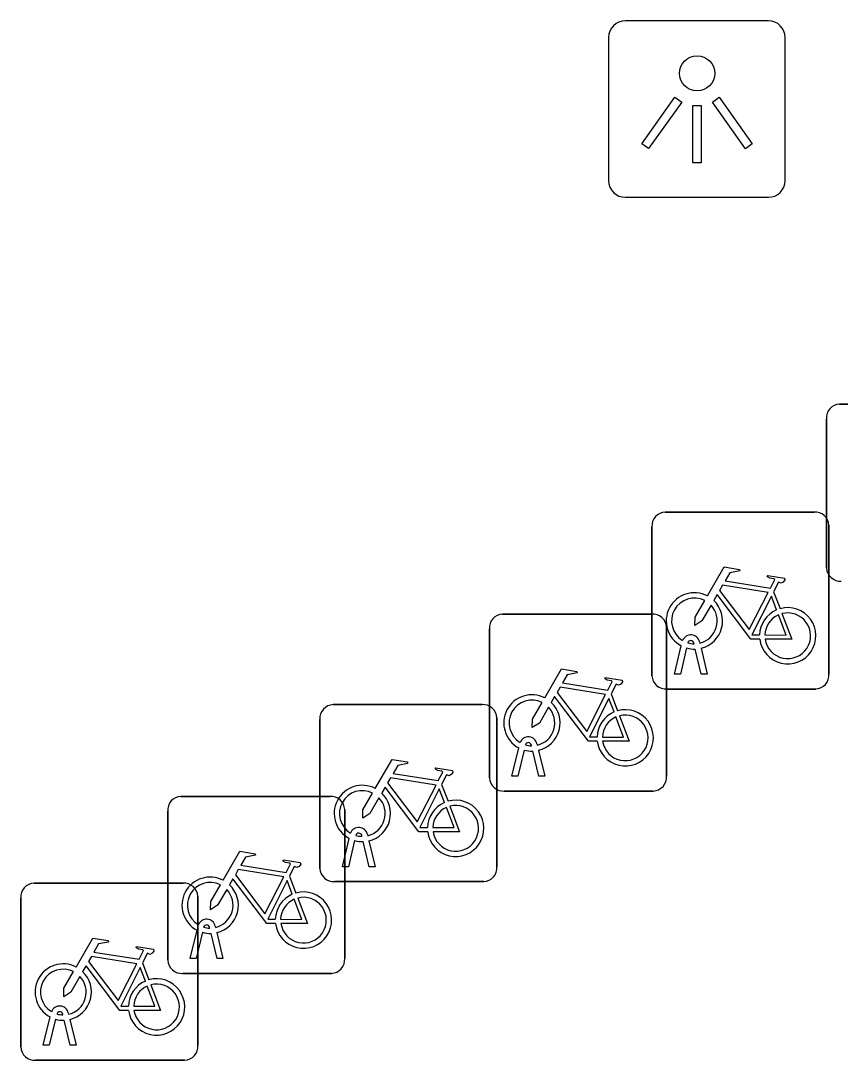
# Model space of a CAD drawing. Extents: x 163686 to 164493, y 382719 to 383870.
# Drawn here: x 164271.73 to 164276.35, y 383242.74 to 383248.61 of the extents above; entities that cross this region are included whole.
import ezdxf

# ---------------------------------------------------------------- set-up
doc = ezdxf.new("R2010")
doc.units = 0
doc.layers.add('IMGEO_Fietsenrek', color=7, linetype='Continuous')
doc.layers.add('IMGEO_Lichtpunt', color=7, linetype='Continuous')

msp = doc.modelspace()

# ---------------------------------------------------------------- linework, layer by layer
at = {"layer": 'IMGEO_Fietsenrek'}
for p, q in [((164276.3519, 383246.4475), (164277.1928, 383246.4475)), ((164277.1928, 383246.4475), (164276.3519, 383246.4475)), ((164276.2775, 383245.5229), (164276.2775, 383246.3638)), ((164276.2775, 383246.3638), (164276.2775, 383245.5229)), ((164275.3669, 383245.8385), (164276.2078, 383245.8385)), ((164276.2078, 383245.8385), (164275.3669, 383245.8385)), ((164275.2925, 383244.9139), (164275.2925, 383245.7548)), ((164275.2925, 383245.7548), (164275.2925, 383244.9139)), ((164276.2915, 383245.7641), (164276.2915, 383244.9232)), ((164276.2915, 383244.9232), (164276.2915, 383245.7641)), ((164275.9792, 383245.3882), (164276.0155, 383245.293)), ((164274.4499, 383245.2625), (164275.2908, 383245.2625)), ((164275.2908, 383245.2625), (164274.4499, 383245.2625)), ((164274.3755, 383244.3379), (164274.3755, 383245.1788)), ((164274.3755, 383245.1788), (164274.3755, 383244.3379)), ((164275.3745, 383245.1881), (164275.3745, 383244.3472)), ((164275.3745, 383244.3472), (164275.3745, 383245.1881)), ((164275.4195, 383244.9233), (164275.4578, 383245.0833)), ((164275.4882, 383245.0711), (164275.4529, 383244.9233)), ((164275.5299, 383245.0949), (164275.5289, 383245.0992)), ((164275.571, 383244.9233), (164275.5371, 383245.065)), ((164275.5606, 383245.1064), (164275.5624, 383245.0985)), ((164275.5694, 383245.0693), (164275.6044, 383244.9233)), ((164275.4529, 383244.9233), (164275.4195, 383244.9233)), ((164275.6044, 383244.9233), (164275.571, 383244.9233)), ((164276.2171, 383244.8395), (164275.3762, 383244.8395)), ((164275.3762, 383244.8395), (164276.2171, 383244.8395)), ((164275.0622, 383244.8122), (164275.0985, 383244.717)), ((164273.4929, 383244.7515), (164274.3338, 383244.7515)), ((164274.3338, 383244.7515), (164273.4929, 383244.7515)), ((164273.4185, 383243.8269), (164273.4185, 383244.6678)), ((164273.4185, 383244.6678), (164273.4185, 383243.8269)), ((164274.4175, 383244.6771), (164274.4175, 383243.8362)), ((164274.4175, 383243.8362), (164274.4175, 383244.6771)), ((164274.5025, 383244.3473), (164274.5408, 383244.5073)), ((164274.5712, 383244.4951), (164274.5359, 383244.3473)), ((164274.6129, 383244.5189), (164274.6119, 383244.5232)), ((164274.654, 383244.3473), (164274.6201, 383244.489)), ((164274.6436, 383244.5304), (164274.6454, 383244.5225)), ((164274.6524, 383244.4933), (164274.6874, 383244.3473)), ((164274.1052, 383244.3012), (164274.1415, 383244.206)), ((164274.5359, 383244.3473), (164274.5025, 383244.3473)), ((164274.6874, 383244.3473), (164274.654, 383244.3473)), ((164275.3001, 383244.2635), (164274.4592, 383244.2635)), ((164274.4592, 383244.2635), (164275.3001, 383244.2635)), ((164272.6339, 383244.2335), (164273.4748, 383244.2335)), ((164273.4748, 383244.2335), (164272.6339, 383244.2335)), ((164272.5595, 383243.3089), (164272.5595, 383244.1498)), ((164272.5595, 383244.1498), (164272.5595, 383243.3089)), ((164273.5585, 383244.1591), (164273.5585, 383243.3182)), ((164273.5585, 383243.3182), (164273.5585, 383244.1591)), ((164273.6559, 383244.0079), (164273.6549, 383244.0122)), ((164273.6866, 383244.0194), (164273.6884, 383244.0115)), ((164273.5455, 383243.8363), (164273.5838, 383243.9963)), ((164273.6142, 383243.9841), (164273.5789, 383243.8363)), ((164273.697, 383243.8363), (164273.6631, 383243.978)), ((164273.6954, 383243.9823), (164273.7304, 383243.8363)), ((164273.5789, 383243.8363), (164273.5455, 383243.8363)), ((164273.7304, 383243.8363), (164273.697, 383243.8363)), ((164273.2462, 383243.7832), (164273.2825, 383243.688)), ((164271.8049, 383243.7435), (164272.6458, 383243.7435)), ((164272.6458, 383243.7435), (164271.8049, 383243.7435)), ((164274.3431, 383243.7525), (164273.5022, 383243.7525)), ((164273.5022, 383243.7525), (164274.3431, 383243.7525)), ((164271.7305, 383242.8189), (164271.7305, 383243.6598)), ((164271.7305, 383243.6598), (164271.7305, 383242.8189)), ((164272.7295, 383243.6691), (164272.7295, 383242.8282)), ((164272.7295, 383242.8282), (164272.7295, 383243.6691)), ((164272.6865, 383243.3183), (164272.7248, 383243.4783)), ((164272.7969, 383243.4899), (164272.7959, 383243.4942)), ((164272.8276, 383243.5014), (164272.8294, 383243.4935)), ((164272.7552, 383243.4661), (164272.7199, 383243.3183)), ((164272.838, 383243.3183), (164272.8041, 383243.46)), ((164272.8364, 383243.4643), (164272.8714, 383243.3183)), ((164272.7199, 383243.3183), (164272.6865, 383243.3183)), ((164272.8714, 383243.3183), (164272.838, 383243.3183)), ((164272.4172, 383243.2932), (164272.4535, 383243.198)), ((164273.4841, 383243.2345), (164272.6432, 383243.2345)), ((164272.6432, 383243.2345), (164273.4841, 383243.2345)), ((164271.9986, 383243.0114), (164272.0004, 383243.0035)), ((164271.8575, 383242.8283), (164271.8958, 383242.9883)), ((164271.9262, 383242.9761), (164271.8909, 383242.8283)), ((164271.9679, 383242.9999), (164271.9669, 383243.0042)), ((164272.009, 383242.8283), (164271.9751, 383242.97)), ((164272.0074, 383242.9743), (164272.0424, 383242.8283)), ((164271.8909, 383242.8283), (164271.8575, 383242.8283)), ((164272.0424, 383242.8283), (164272.009, 383242.8283)), ((164272.6551, 383242.7445), (164271.8142, 383242.7445)), ((164271.8142, 383242.7445), (164272.6551, 383242.7445))]:
    msp.add_line(p, q, dxfattribs=at)
for points in [[(164275.6051, 383245.3652), (164275.6998, 383245.5287), (164275.786, 383245.5149), (164275.7877, 383245.5062), (164275.7316, 383245.4953), (164275.7054, 383245.45), (164275.9606, 383245.4092)], [(164275.9606, 383245.4092), (164275.9856, 383245.458), (164275.9805, 383245.462), (164275.9573, 383245.4657), (164275.9446, 383245.4732), (164275.9436, 383245.4763), (164275.9458, 383245.4809), (164276.0406, 383245.4658), (164276.0429, 383245.4555), (164276.0335, 383245.4431), (164276.0211, 383245.4367), (164276.0066, 383245.4429), (164275.9792, 383245.3882)], [(164275.9477, 383245.384), (164275.6909, 383245.425), (164275.6742, 383245.3962), (164275.8412, 383245.1759), (164275.9477, 383245.384)], [(164275.9008, 383245.1205), (164275.8511, 383245.1206), (164275.6604, 383245.3723), (164275.6414, 383245.3395)], [(164275.9957, 383245.286), (164275.9664, 383245.3628), (164275.857, 383245.1447), (164275.8997, 383245.1446)], [(164275.6258, 383245.3127), (164275.5742, 383245.2235), (164275.5343, 383245.1975), (164275.5355, 383245.245), (164275.59, 383245.3392)], [(164275.9297, 383245.1445), (164276.0496, 383245.1443), (164276.0064, 383245.2579)], [(164276.0262, 383245.2648), (164276.0812, 383245.1202), (164275.9311, 383245.1205)], [(164274.6881, 383244.7892), (164274.7828, 383244.9527), (164274.869, 383244.9389), (164274.8707, 383244.9302), (164274.8146, 383244.9193), (164274.7884, 383244.874), (164275.0436, 383244.8332)], [(164275.0436, 383244.8332), (164275.0686, 383244.882), (164275.0635, 383244.886), (164275.0403, 383244.8897), (164275.0276, 383244.8972), (164275.0266, 383244.9003), (164275.0288, 383244.9049), (164275.1236, 383244.8898), (164275.1259, 383244.8795), (164275.1165, 383244.8671), (164275.1041, 383244.8607), (164275.0896, 383244.8669), (164275.0622, 383244.8122)], [(164275.0307, 383244.808), (164274.7739, 383244.849), (164274.7572, 383244.8202), (164274.9242, 383244.5999), (164275.0307, 383244.808)], [(164274.9838, 383244.5445), (164274.9341, 383244.5446), (164274.7434, 383244.7963), (164274.7244, 383244.7635)], [(164275.0787, 383244.71), (164275.0494, 383244.7868), (164274.94, 383244.5687), (164274.9827, 383244.5686)], [(164274.7088, 383244.7367), (164274.6572, 383244.6475), (164274.6173, 383244.6215), (164274.6185, 383244.669), (164274.673, 383244.7632)], [(164275.0127, 383244.5685), (164275.1326, 383244.5683), (164275.0894, 383244.6819)], [(164275.1092, 383244.6888), (164275.1642, 383244.5442), (164275.0141, 383244.5445)], [(164273.7311, 383244.2782), (164273.8258, 383244.4417), (164273.912, 383244.4279), (164273.9137, 383244.4192), (164273.8576, 383244.4083), (164273.8314, 383244.363), (164274.0866, 383244.3222)], [(164274.0866, 383244.3222), (164274.1116, 383244.371), (164274.1065, 383244.375), (164274.0833, 383244.3787), (164274.0706, 383244.3862), (164274.0696, 383244.3893), (164274.0718, 383244.3939), (164274.1666, 383244.3788), (164274.1689, 383244.3685), (164274.1595, 383244.3561), (164274.1471, 383244.3497), (164274.1326, 383244.3559), (164274.1052, 383244.3012)], [(164274.0737, 383244.297), (164273.8169, 383244.338), (164273.8002, 383244.3092), (164273.9672, 383244.0889), (164274.0737, 383244.297)], [(164273.7518, 383244.2257), (164273.7002, 383244.1365), (164273.6603, 383244.1105), (164273.6615, 383244.158), (164273.716, 383244.2522)], [(164274.0268, 383244.0335), (164273.9771, 383244.0336), (164273.7864, 383244.2853), (164273.7674, 383244.2525)], [(164274.1217, 383244.199), (164274.0924, 383244.2758), (164273.983, 383244.0577), (164274.0257, 383244.0576)], [(164274.0557, 383244.0575), (164274.1756, 383244.0573), (164274.1324, 383244.1709)], [(164274.1522, 383244.1778), (164274.2072, 383244.0332), (164274.0571, 383244.0335)], [(164272.8721, 383243.7602), (164272.9668, 383243.9237), (164273.053, 383243.9099), (164273.0547, 383243.9012), (164272.9986, 383243.8903), (164272.9724, 383243.845), (164273.2276, 383243.8042)], [(164273.2276, 383243.8042), (164273.2526, 383243.853), (164273.2475, 383243.857), (164273.2243, 383243.8607), (164273.2116, 383243.8682), (164273.2106, 383243.8713), (164273.2128, 383243.8759), (164273.3076, 383243.8608), (164273.3099, 383243.8505), (164273.3005, 383243.8381), (164273.2881, 383243.8317), (164273.2736, 383243.8379), (164273.2462, 383243.7832)], [(164273.2147, 383243.779), (164272.9579, 383243.82), (164272.9412, 383243.7912), (164273.1082, 383243.5709), (164273.2147, 383243.779)], [(164272.8928, 383243.7077), (164272.8412, 383243.6185), (164272.8013, 383243.5925), (164272.8025, 383243.64), (164272.857, 383243.7342)], [(164273.1678, 383243.5155), (164273.1181, 383243.5156), (164272.9274, 383243.7673), (164272.9084, 383243.7345)], [(164273.2627, 383243.681), (164273.2334, 383243.7578), (164273.124, 383243.5397), (164273.1667, 383243.5396)], [(164273.2932, 383243.6598), (164273.3482, 383243.5152), (164273.1981, 383243.5155)], [(164273.1967, 383243.5395), (164273.3166, 383243.5393), (164273.2734, 383243.6529)], [(164272.0431, 383243.2702), (164272.1378, 383243.4337), (164272.224, 383243.4199), (164272.2257, 383243.4112), (164272.1696, 383243.4003), (164272.1434, 383243.355), (164272.3986, 383243.3142)], [(164272.3986, 383243.3142), (164272.4236, 383243.363), (164272.4185, 383243.367), (164272.3953, 383243.3707), (164272.3826, 383243.3782), (164272.3816, 383243.3813), (164272.3838, 383243.3859), (164272.4786, 383243.3708), (164272.4809, 383243.3605), (164272.4715, 383243.3481), (164272.4591, 383243.3417), (164272.4446, 383243.3479), (164272.4172, 383243.2932)], [(164272.3857, 383243.289), (164272.1289, 383243.33), (164272.1122, 383243.3012), (164272.2792, 383243.0809), (164272.3857, 383243.289)], [(164272.0638, 383243.2177), (164272.0122, 383243.1285), (164271.9723, 383243.1025), (164271.9735, 383243.15), (164272.028, 383243.2442)], [(164272.3388, 383243.0255), (164272.2891, 383243.0256), (164272.0984, 383243.2773), (164272.0794, 383243.2445)], [(164272.4337, 383243.191), (164272.4044, 383243.2678), (164272.295, 383243.0497), (164272.3377, 383243.0496)], [(164272.3677, 383243.0495), (164272.4876, 383243.0493), (164272.4444, 383243.1629)], [(164272.4642, 383243.1698), (164272.5192, 383243.0252), (164272.3691, 383243.0255)]]:
    msp.add_lwpolyline(points, dxfattribs=at)
for centre, radius, start, end in [((164276.3552, 383246.3696), 0.0779, 92.4484, 184.28452), ((164276.3552, 383246.3696), 0.0779, 92.4484, 184.28452), ((164275.3702, 383245.7606), 0.0779, 92.4484, 184.28452), ((164275.3702, 383245.7606), 0.0779, 92.4484, 184.28452), ((164276.2136, 383245.7608), 0.0779, 2.4484, 94.28452), ((164276.2136, 383245.7608), 0.0779, 2.4484, 94.28452), ((164276.3554, 383245.5262), 0.0779, 182.4484, 274.28452), ((164276.3554, 383245.5262), 0.0779, 182.4484, 274.28452), ((164275.5321, 383245.2239), 0.159, 62.67661, 242.13685), ((164275.5321, 383245.2239), 0.129, 63.31916, 238.90302), ((164275.5321, 383245.2239), 0.129, 283.60429, 43.43025), ((164275.5321, 383245.2239), 0.159, 283.5766, 46.60424), ((164276.0587, 383245.1399), 0.159, 187.0065, 105.77075), ((164274.4532, 383245.1846), 0.0779, 92.4484, 184.28452), ((164274.4532, 383245.1846), 0.0779, 92.4484, 184.28452), ((164275.2966, 383245.1848), 0.0779, 2.4484, 94.28452), ((164275.2966, 383245.1848), 0.0779, 2.4484, 94.28452), ((164276.0587, 383245.1399), 0.159, 113.3408, 178.32165), ((164276.0587, 383245.1399), 0.129, 113.92302, 177.95563), ((164276.0587, 383245.1399), 0.129, 188.67146, 104.58832), ((164275.5119, 383245.0953), 0.0499, 12.8025, 158.69338), ((164275.5321, 383245.2239), 0.159, 253.99666, 271.78671), ((164275.5119, 383245.0953), 0.0174, 12.8025, 163.45023), ((164275.5321, 383245.2239), 0.129, 253.41502, 269.02044), ((164275.3704, 383244.9172), 0.0779, 182.4484, 274.28452), ((164275.3704, 383244.9172), 0.0779, 182.4484, 274.28452), ((164276.2138, 383244.9174), 0.0779, 272.4484, 4.28452), ((164276.2138, 383244.9174), 0.0779, 272.4484, 4.28452), ((164274.6151, 383244.6479), 0.159, 62.67661, 242.13685), ((164274.6151, 383244.6479), 0.129, 63.31916, 238.90302), ((164273.4962, 383244.6736), 0.0779, 92.4484, 184.28452), ((164273.4962, 383244.6736), 0.0779, 92.4484, 184.28452), ((164274.3396, 383244.6738), 0.0779, 2.4484, 94.28452), ((164274.3396, 383244.6738), 0.0779, 2.4484, 94.28452), ((164274.6151, 383244.6479), 0.129, 283.60429, 43.43025), ((164274.6151, 383244.6479), 0.159, 283.5766, 46.60424), ((164275.1417, 383244.5639), 0.159, 113.3408, 178.32165), ((164275.1417, 383244.5639), 0.159, 187.0065, 105.77075), ((164275.1417, 383244.5639), 0.129, 113.92302, 177.95563), ((164275.1417, 383244.5639), 0.129, 188.67146, 104.58832), ((164274.5949, 383244.5193), 0.0499, 12.8025, 158.69338), ((164274.5949, 383244.5193), 0.0174, 12.8025, 163.45023), ((164274.6151, 383244.6479), 0.159, 253.99666, 271.78671), ((164274.6151, 383244.6479), 0.129, 253.41502, 269.02044), ((164274.4534, 383244.3412), 0.0779, 182.4484, 274.28452), ((164274.4534, 383244.3412), 0.0779, 182.4484, 274.28452), ((164275.2968, 383244.3414), 0.0779, 272.4484, 4.28452), ((164275.2968, 383244.3414), 0.0779, 272.4484, 4.28452), ((164273.6581, 383244.1369), 0.159, 62.67661, 242.13685), ((164273.6581, 383244.1369), 0.129, 63.31916, 238.90302), ((164273.6581, 383244.1369), 0.159, 283.5766, 46.60424), ((164272.6372, 383244.1556), 0.0779, 92.4484, 184.28452), ((164272.6372, 383244.1556), 0.0779, 92.4484, 184.28452), ((164273.4806, 383244.1558), 0.0779, 2.4484, 94.28452), ((164273.4806, 383244.1558), 0.0779, 2.4484, 94.28452), ((164273.6581, 383244.1369), 0.129, 283.60429, 43.43025), ((164274.1847, 383244.0529), 0.159, 113.3408, 178.32165), ((164274.1847, 383244.0529), 0.159, 187.0065, 105.77075), ((164274.1847, 383244.0529), 0.129, 188.67146, 104.58832), ((164274.1847, 383244.0529), 0.129, 113.92302, 177.95563), ((164273.6379, 383244.0083), 0.0499, 12.8025, 158.69338), ((164273.6379, 383244.0083), 0.0174, 12.8025, 163.45023), ((164273.6581, 383244.1369), 0.129, 253.41502, 269.02044), ((164273.6581, 383244.1369), 0.159, 253.99666, 271.78671), ((164274.3398, 383243.8304), 0.0779, 272.4484, 4.28452), ((164274.3398, 383243.8304), 0.0779, 272.4484, 4.28452), ((164272.7991, 383243.6189), 0.159, 62.67661, 242.13685), ((164273.4964, 383243.8302), 0.0779, 182.4484, 274.28452), ((164273.4964, 383243.8302), 0.0779, 182.4484, 274.28452), ((164271.8082, 383243.6656), 0.0779, 92.4484, 184.28452), ((164271.8082, 383243.6656), 0.0779, 92.4484, 184.28452), ((164272.6516, 383243.6658), 0.0779, 2.4484, 94.28452), ((164272.6516, 383243.6658), 0.0779, 2.4484, 94.28452), ((164272.7991, 383243.6189), 0.129, 63.31916, 238.90302), ((164272.7991, 383243.6189), 0.159, 283.5766, 46.60424), ((164272.7991, 383243.6189), 0.129, 283.60429, 43.43025), ((164273.3257, 383243.5349), 0.159, 113.3408, 178.32165), ((164273.3257, 383243.5349), 0.159, 187.0065, 105.77075), ((164273.3257, 383243.5349), 0.129, 188.67146, 104.58832), ((164273.3257, 383243.5349), 0.129, 113.92302, 177.95563), ((164272.7789, 383243.4903), 0.0499, 12.8025, 158.69338), ((164272.7789, 383243.4903), 0.0174, 12.8025, 163.45023), ((164272.7991, 383243.6189), 0.129, 253.41502, 269.02044), ((164272.7991, 383243.6189), 0.159, 253.99666, 271.78671), ((164272.6374, 383243.3122), 0.0779, 182.4484, 274.28452), ((164272.6374, 383243.3122), 0.0779, 182.4484, 274.28452), ((164273.4808, 383243.3124), 0.0779, 272.4484, 4.28452), ((164273.4808, 383243.3124), 0.0779, 272.4484, 4.28452), ((164271.9701, 383243.1289), 0.159, 62.67661, 242.13685), ((164271.9701, 383243.1289), 0.129, 63.31916, 238.90302), ((164271.9701, 383243.1289), 0.159, 283.5766, 46.60424), ((164271.9701, 383243.1289), 0.129, 283.60429, 43.43025), ((164272.4967, 383243.0449), 0.159, 113.3408, 178.32165), ((164272.4967, 383243.0449), 0.159, 187.0065, 105.77075), ((164272.4967, 383243.0449), 0.129, 113.92302, 177.95563), ((164272.4967, 383243.0449), 0.129, 188.67146, 104.58832), ((164271.9499, 383243.0003), 0.0499, 12.8025, 158.69338), ((164271.9499, 383243.0003), 0.0174, 12.8025, 163.45023), ((164271.9701, 383243.1289), 0.159, 253.99666, 271.78671), ((164271.9701, 383243.1289), 0.129, 253.41502, 269.02044), ((164271.8084, 383242.8222), 0.0779, 182.4484, 274.28452), ((164271.8084, 383242.8222), 0.0779, 182.4484, 274.28452), ((164272.6518, 383242.8224), 0.0779, 272.4484, 4.28452), ((164272.6518, 383242.8224), 0.0779, 272.4484, 4.28452)]:
    msp.add_arc(centre, radius, start, end, dxfattribs=at)
at = {"layer": 'IMGEO_Lichtpunt'}
for p, q in [((164275.9496, 383248.6111), (164275.1425, 383248.6111)), ((164275.9496, 383248.6111), (164275.1425, 383248.6111)), ((164275.0478, 383248.5165), (164275.0478, 383247.7093)), ((164275.0478, 383248.5165), (164275.0478, 383247.7093)), ((164276.0443, 383247.7093), (164276.0443, 383248.5165)), ((164276.0443, 383247.7093), (164276.0443, 383248.5165)), ((164275.1425, 383247.6147), (164275.9496, 383247.6147)), ((164275.1425, 383247.6147), (164275.9496, 383247.6147))]:
    msp.add_line(p, q, dxfattribs=at)
for points in [[(164275.4222, 383248.1798), (164275.4607, 383248.1523), (164275.2734, 383247.8899), (164275.2349, 383247.9174), (164275.4222, 383248.1798)], [(164275.6336, 383248.1521), (164275.6722, 383248.1795), (164275.8589, 383247.9166), (164275.8203, 383247.8892), (164275.6336, 383248.1521)], [(164275.5237, 383248.1321), (164275.571, 383248.1321), (164275.571, 383247.8097), (164275.5237, 383247.8097), (164275.5237, 383248.1321)]]:
    msp.add_lwpolyline(points, dxfattribs=at)
msp.add_circle((164275.5474, 383248.3144), 0.0994, dxfattribs=at)
for centre, start, end in [((164275.1425, 383248.5165), 90, 180), ((164275.1425, 383248.5165), 90, 180), ((164275.9496, 383248.5165), 0, 90), ((164275.9496, 383248.5165), 0, 90), ((164275.1425, 383247.7093), 180, 270), ((164275.1425, 383247.7093), 180, 270), ((164275.9496, 383247.7093), 270, 0), ((164275.9496, 383247.7093), 270, 360)]:
    msp.add_arc(centre, 0.0946, start, end, dxfattribs=at)

doc.saveas('drawing.dxf')
